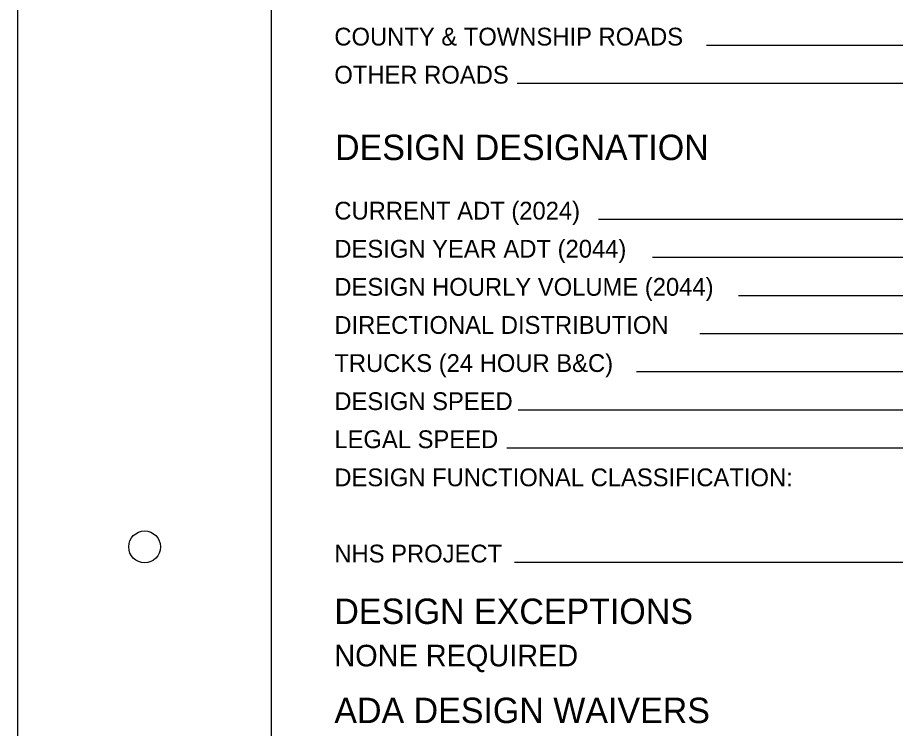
# Model space of a CAD drawing. Extents: x -17 to 88, y -5 to 22.
# Drawn here: x 0 to 6.91, y 5.32 to 10.92 of the extents above; entities that cross this region are included whole.
import ezdxf

# ---------------------------------------------------------------- set-up
doc = ezdxf.new("R2010")
doc.units = 0
for name, color, linetype in [('SH_Border', 7, 'Continuous'), ('SH_Cut_Line', 7, 'Continuous'), ('SH_Data', 7, 'Continuous')]:
    doc.layers.add(name, color=color, linetype=linetype)

msp = doc.modelspace()

# ---------------------------------------------------------------- linework, layer by layer
at = {"layer": 'SH_Border'}
msp.add_lwpolyline([(2, 21.5), (33.5, 21.5), (33.5, 0.5), (2, 0.5)], close=True, dxfattribs=at)
msp.add_circle((1, 6.75), 0.125, dxfattribs=at)
at = {"layer": 'SH_Cut_Line'}
msp.add_lwpolyline([(0, 0), (34, 0), (34, 22), (0, 22)], close=True, dxfattribs=at)
at = {"layer": 'SH_Data'}
for p, q in [((8.2, 10.6975), (5.424, 10.6975)), ((8.2, 10.3975), (3.9348, 10.3975)), ((8.1424, 9.3271), (4.5737, 9.3271)), ((8.1368, 9.0271), (4.9987, 9.0271)), ((8.1368, 8.7271), (5.6758, 8.7271)), ((8.1368, 8.4271), (5.3711, 8.4271)), ((8.1368, 8.1271), (4.8746, 8.1271)), ((8.1368, 7.8271), (3.9417, 7.8271)), ((8.1368, 7.5271), (3.8514, 7.5271)), ((8.1368, 6.6271), (3.9116, 6.6271))]:
    msp.add_line(p, q, dxfattribs=at)

# ---------------------------------------------------------------- texts
for s, height, p in [('COUNTY & TOWNSHIP ROADS', 0.14, (2.4944, 10.6975)), ('OTHER ROADS', 0.14, (2.4944, 10.3975)), ('DESIGN DESIGNATION', 0.2, (2.5, 9.7955)), ('CURRENT ADT (2024)', 0.14, (2.4944, 9.3271)), ('DESIGN YEAR ADT (2044)', 0.14, (2.4944, 9.0271)), ('DESIGN HOURLY VOLUME (2044)', 0.14, (2.4944, 8.7271)), ('DIRECTIONAL DISTRIBUTION', 0.14, (2.4944, 8.4271)), ('TRUCKS (24 HOUR B&C)', 0.14, (2.4944, 8.1271)), ('DESIGN SPEED', 0.14, (2.4944, 7.8271)), ('LEGAL SPEED', 0.14, (2.4944, 7.5271)), ('DESIGN FUNCTIONAL CLASSIFICATION:', 0.14, (2.4944, 7.2271)), ('NHS PROJECT', 0.14, (2.4944, 6.6271)), ('DESIGN EXCEPTIONS', 0.2, (2.4944, 6.1428)), ('NONE REQUIRED', 0.17, (2.4944, 5.8089)), ('ADA DESIGN WAIVERS', 0.2, (2.4944, 5.3624))]:
    msp.add_text(s, height=height, dxfattribs=at).set_placement(p)

doc.saveas('drawing.dxf')
